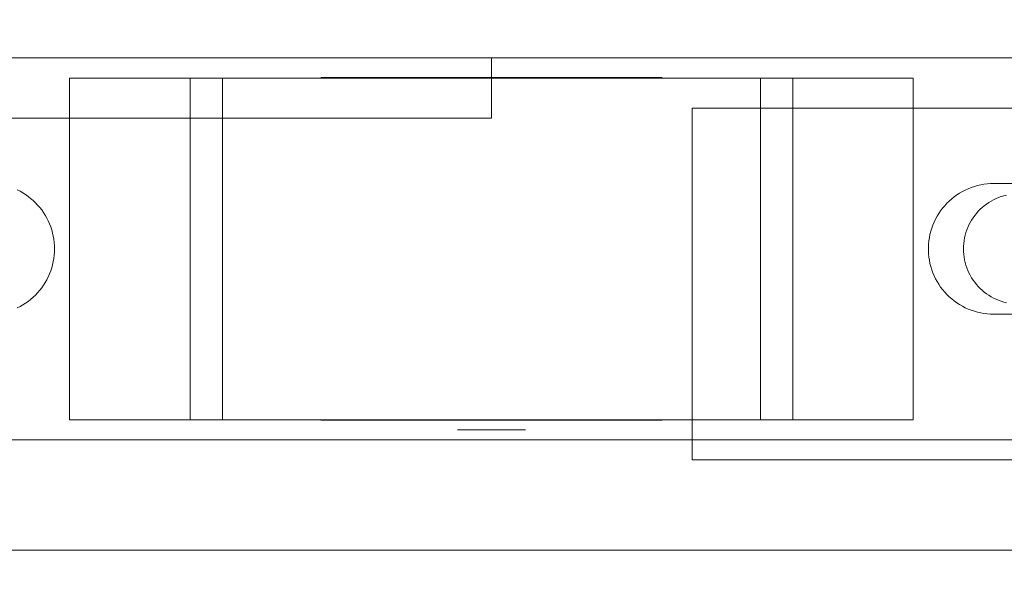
# Model space of a CAD drawing. Header units: millimetres. Extents: x -2233 to 61924, y -68080 to 6847.
# Tile 617 of 656: x 26703 to 26801, y -18261 to -18206. Entities that reach past the tile are written whole.
import ezdxf

# ---------------------------------------------------------------- set-up
doc = ezdxf.new("R2010")
doc.units = ezdxf.units.MM
doc.layers.add('COTAS_P', color=1, linetype='Continuous', lineweight=0)
doc.layers.add('superior_C05', color=7, linetype='Continuous', lineweight=0)
doc.dimstyles.new('R19_100', dxfattribs={"dimtxt": 250, "dimasz": 150, "dimexe": 150, "dimexo": 80, "dimgap": 100, "dimtad": 1, "dimtih": 1, "dimtoh": 1, "dimdsep": 46, "dimcen": 0.09, "dimadec": 0, "dimazin": 0, "dimtfac": 1, "dimtdec": 4, "dimtofl": 0, "dimtmove": 0, "dimatfit": 3, "dimfxl": 1, "dimtolj": 1, "dimtzin": 0, "dimarcsym": 0})

# ---------------------------------------------------------------- blocks, each defined once
blk = doc.blocks.new('DIM_R27_47')
at = {"layer": 'COTAS_P'}
for p, q in [((26095.067, -17655), (26050.067, -17805)), ((26795.067, -17655), (26095.067, -17655)), ((26095.067, -18305), (26095.067, -17655)), ((26095.067, -17655), (26140.067, -17805)), ((26095.067, -18305), (26050.067, -18155)), ((26095.067, -18305), (26140.067, -18155)), ((26795.067, -18305), (26095.067, -18305))]:
    blk.add_line(p, q, dxfattribs=at)
blk.add_text('650 P', height=250, rotation=90, dxfattribs=at).set_placement((25995.067, -17980))

msp = doc.modelspace()

# ---------------------------------------------------------------- linework, layer by layer
at = {"layer": 'superior_C05'}
for p, q in [((26680.067, -18210), (26820.067, -18210)), ((26690.067, -18210), (26750.067, -18210)), ((26750.067, -18210), (26750.067, -18216)), ((26708.067, -18212), (26728.164, -18212)), ((26708.067, -18246), (26708.067, -18212)), ((26708.067, -18212), (26720.067, -18212)), ((26723.277, -18212), (26720.067, -18212)), ((26720.067, -18246), (26720.067, -18212)), ((26723.277, -18246), (26723.277, -18212)), ((26723.277, -18212), (26723.955, -18212)), ((26723.955, -18212), (26724.694, -18212)), ((26724.694, -18212), (26725.491, -18212)), ((26725.491, -18212), (26726.345, -18212)), ((26726.345, -18212), (26727.254, -18212)), ((26727.254, -18212), (26728.215, -18212)), ((26728.164, -18212), (26771.971, -18212)), ((26728.215, -18212), (26729.226, -18212)), ((26729.226, -18212), (26730.285, -18212)), ((26730.285, -18212), (26731.39, -18212)), ((26731.39, -18212), (26732.538, -18212)), ((26732.538, -18212), (26733.727, -18212)), ((26733.072, -18212), (26733.111, -18212)), ((26733.115, -18211.95), (26733.073, -18211.95)), ((26733.119, -18212), (26733.074, -18212)), ((26733.111, -18212), (26733.192, -18212)), ((26733.199, -18211.95), (26733.115, -18211.95)), ((26733.206, -18212), (26733.119, -18212)), ((26733.192, -18212), (26733.316, -18212)), ((26733.326, -18211.95), (26733.199, -18211.95)), ((26733.334, -18212), (26733.206, -18212)), ((26733.316, -18212), (26733.48, -18212)), ((26733.494, -18211.95), (26733.326, -18211.95)), ((26733.504, -18212), (26733.334, -18212)), ((26733.48, -18212), (26733.686, -18212)), ((26733.703, -18211.95), (26733.494, -18211.95)), ((26733.715, -18212), (26733.504, -18212)), ((26733.686, -18212), (26733.932, -18212)), ((26733.953, -18211.95), (26733.703, -18211.95)), ((26733.966, -18212), (26733.715, -18212)), ((26733.727, -18212), (26734.953, -18212)), ((26733.932, -18212), (26734.219, -18212)), ((26734.243, -18211.95), (26733.953, -18211.95)), ((26734.258, -18212), (26733.966, -18212)), ((26734.219, -18212), (26734.544, -18212)), ((26734.572, -18211.95), (26734.243, -18211.95)), ((26734.588, -18212), (26734.258, -18212)), ((26734.544, -18212), (26734.908, -18212)), ((26734.94, -18211.95), (26734.572, -18211.95)), ((26734.957, -18212), (26734.588, -18212)), ((26734.908, -18212), (26735.31, -18212)), ((26735.345, -18211.95), (26734.94, -18211.95)), ((26734.953, -18212), (26736.214, -18212)), ((26735.363, -18212), (26734.957, -18212)), ((26735.31, -18212), (26735.748, -18212)), ((26735.787, -18211.95), (26735.345, -18211.95)), ((26735.805, -18212), (26735.363, -18212)), ((26735.748, -18212), (26736.221, -18212)), ((26736.265, -18211.95), (26735.787, -18211.95)), ((26736.283, -18212), (26735.805, -18212)), ((26736.214, -18212), (26737.507, -18212)), ((26736.221, -18212), (26736.729, -18212)), ((26736.776, -18211.95), (26736.265, -18211.95)), ((26736.795, -18212), (26736.283, -18212)), ((26736.729, -18212), (26737.27, -18212)), ((26737.321, -18211.95), (26736.776, -18211.95)), ((26737.34, -18212), (26736.795, -18212)), ((26737.27, -18212), (26737.842, -18212)), ((26737.898, -18211.95), (26737.321, -18211.95)), ((26737.917, -18212), (26737.34, -18212)), ((26737.507, -18212), (26738.828, -18212)), ((26737.602, -18211.95), (26737.571, -18211.95)), ((26737.664, -18211.95), (26737.602, -18211.95)), ((26737.757, -18211.95), (26737.664, -18211.95)), ((26737.881, -18211.95), (26737.757, -18211.95)), ((26737.842, -18212), (26738.445, -18212)), ((26738.035, -18211.95), (26737.881, -18211.95)), ((26738.505, -18211.95), (26737.898, -18211.95)), ((26738.523, -18212), (26737.917, -18212)), ((26738.218, -18211.95), (26738.035, -18211.95)), ((26738.432, -18211.95), (26738.218, -18211.95)), ((26738.674, -18211.95), (26738.432, -18211.95)), ((26738.445, -18212), (26739.077, -18212)), ((26739.14, -18211.95), (26738.505, -18211.95)), ((26739.158, -18212), (26738.523, -18212)), ((26738.944, -18211.95), (26738.674, -18211.95)), ((26738.828, -18212), (26740.176, -18212)), ((26739.242, -18211.95), (26738.944, -18211.95)), ((26739.077, -18212), (26739.736, -18212)), ((26739.803, -18211.95), (26739.14, -18211.95)), ((26739.82, -18212), (26739.158, -18212)), ((26739.567, -18211.95), (26739.242, -18211.95)), ((26739.918, -18211.95), (26739.567, -18211.95)), ((26739.736, -18212), (26740.376, -18212)), ((26740.491, -18211.95), (26739.803, -18211.95)), ((26740.508, -18212), (26739.82, -18212)), ((26740.295, -18211.95), (26739.918, -18211.95)), ((26740.176, -18212), (26741.546, -18212)), ((26740.695, -18211.95), (26740.295, -18211.95)), ((26740.376, -18212), (26741.038, -18212)), ((26741.203, -18211.95), (26740.491, -18211.95)), ((26741.219, -18212), (26740.508, -18212)), ((26741.119, -18211.95), (26740.695, -18211.95)), ((26741.038, -18212), (26741.72, -18212)), ((26741.565, -18211.95), (26741.119, -18211.95)), ((26741.937, -18211.95), (26741.203, -18211.95)), ((26741.952, -18212), (26741.219, -18212)), ((26741.546, -18212), (26742.936, -18212)), ((26742.033, -18211.95), (26741.565, -18211.95)), ((26741.72, -18212), (26742.42, -18212)), ((26742.691, -18211.95), (26741.937, -18211.95)), ((26742.705, -18212), (26741.952, -18212)), ((26742.52, -18211.95), (26742.033, -18211.95)), ((26742.42, -18212), (26743.136, -18212)), ((26743.026, -18211.95), (26742.52, -18211.95)), ((26743.464, -18211.95), (26742.691, -18211.95)), ((26743.477, -18212), (26742.705, -18212)), ((26742.936, -18212), (26744.343, -18212)), ((26743.55, -18211.95), (26743.026, -18211.95)), ((26743.136, -18212), (26743.868, -18212)), ((26744.253, -18211.95), (26743.464, -18211.95)), ((26744.264, -18212), (26743.477, -18212)), ((26744.089, -18211.95), (26743.55, -18211.95)), ((26743.868, -18212), (26744.613, -18212)), ((26744.644, -18211.95), (26744.089, -18211.95)), ((26745.057, -18211.95), (26744.253, -18211.95)), ((26745.066, -18212), (26744.264, -18212)), ((26744.343, -18212), (26745.762, -18212)), ((26744.613, -18212), (26745.37, -18212)), ((26745.212, -18211.95), (26744.644, -18211.95)), ((26745.873, -18211.95), (26745.057, -18211.95)), ((26745.881, -18212), (26745.066, -18212)), ((26745.792, -18211.95), (26745.212, -18211.95)), ((26745.37, -18212), (26746.137, -18212)), ((26745.762, -18212), (26747.192, -18212)), ((26746.383, -18211.95), (26745.792, -18211.95)), ((26746.699, -18211.95), (26745.873, -18211.95)), ((26746.706, -18212), (26745.881, -18212)), ((26746.137, -18212), (26746.913, -18212)), ((26746.983, -18211.95), (26746.383, -18211.95)), ((26747.534, -18211.95), (26746.699, -18211.95)), ((26747.539, -18212), (26746.706, -18212)), ((26746.913, -18212), (26747.696, -18212)), ((26747.591, -18211.95), (26746.983, -18211.95)), ((26747.192, -18212), (26748.628, -18212)), ((26748.375, -18211.95), (26747.534, -18211.95)), ((26748.378, -18212), (26747.539, -18212)), ((26748.204, -18211.95), (26747.591, -18211.95)), ((26747.696, -18212), (26748.483, -18212)), ((26748.823, -18211.95), (26748.204, -18211.95)), ((26749.22, -18211.95), (26748.375, -18211.95)), ((26749.222, -18212), (26748.378, -18212)), ((26748.483, -18212), (26749.275, -18212)), ((26748.628, -18212), (26750.067, -18212)), ((26749.444, -18211.95), (26748.823, -18211.95)), ((26750.067, -18211.95), (26749.22, -18211.95)), ((26750.067, -18212), (26749.222, -18212)), ((26750.067, -18212), (26749.275, -18212)), ((26750.067, -18211.95), (26749.444, -18211.95)), ((26750.067, -18211.95), (26750.915, -18211.95)), ((26750.691, -18211.95), (26750.067, -18211.95)), ((26750.913, -18212), (26750.067, -18212)), ((26750.067, -18212), (26750.86, -18212)), ((26750.067, -18212), (26751.507, -18212)), ((26751.312, -18211.95), (26750.691, -18211.95)), ((26750.86, -18212), (26751.652, -18212)), ((26751.757, -18212), (26750.913, -18212)), ((26750.915, -18211.95), (26751.76, -18211.95)), ((26751.931, -18211.95), (26751.312, -18211.95)), ((26751.507, -18212), (26752.943, -18212)), ((26751.652, -18212), (26752.439, -18212)), ((26752.596, -18212), (26751.757, -18212)), ((26751.76, -18211.95), (26752.601, -18211.95)), ((26752.544, -18211.95), (26751.931, -18211.95)), ((26752.439, -18212), (26753.222, -18212)), ((26753.152, -18211.95), (26752.544, -18211.95)), ((26753.429, -18212), (26752.596, -18212)), ((26752.601, -18211.95), (26753.436, -18211.95)), ((26752.943, -18212), (26754.373, -18212)), ((26753.752, -18211.95), (26753.152, -18211.95)), ((26753.222, -18212), (26753.998, -18212)), ((26754.254, -18212), (26753.429, -18212)), ((26753.436, -18211.95), (26754.262, -18211.95)), ((26754.343, -18211.95), (26753.752, -18211.95)), ((26753.998, -18212), (26754.765, -18212)), ((26755.069, -18212), (26754.254, -18212)), ((26754.262, -18211.95), (26755.078, -18211.95)), ((26754.923, -18211.95), (26754.343, -18211.95)), ((26754.373, -18212), (26755.792, -18212)), ((26754.765, -18212), (26755.522, -18212)), ((26755.491, -18211.95), (26754.923, -18211.95)), ((26755.871, -18212), (26755.069, -18212)), ((26755.078, -18211.95), (26755.882, -18211.95)), ((26756.046, -18211.95), (26755.491, -18211.95)), ((26755.522, -18212), (26756.267, -18212)), ((26755.792, -18212), (26757.199, -18212)), ((26756.658, -18212), (26755.871, -18212)), ((26755.882, -18211.95), (26756.671, -18211.95)), ((26756.585, -18211.95), (26756.046, -18211.95)), ((26756.267, -18212), (26756.999, -18212)), ((26757.109, -18211.95), (26756.585, -18211.95)), ((26757.43, -18212), (26756.658, -18212)), ((26756.671, -18211.95), (26757.444, -18211.95)), ((26756.999, -18212), (26757.715, -18212)), ((26757.615, -18211.95), (26757.109, -18211.95)), ((26757.199, -18212), (26758.589, -18212)), ((26758.183, -18212), (26757.43, -18212)), ((26757.444, -18211.95), (26758.198, -18211.95)), ((26758.102, -18211.95), (26757.615, -18211.95)), ((26757.715, -18212), (26758.415, -18212)), ((26758.57, -18211.95), (26758.102, -18211.95)), ((26758.916, -18212), (26758.183, -18212)), ((26758.198, -18211.95), (26758.932, -18211.95)), ((26758.415, -18212), (26759.097, -18212)), ((26759.016, -18211.95), (26758.57, -18211.95)), ((26758.589, -18212), (26759.959, -18212)), ((26759.627, -18212), (26758.916, -18212)), ((26758.932, -18211.95), (26759.644, -18211.95)), ((26759.44, -18211.95), (26759.016, -18211.95)), ((26759.097, -18212), (26759.759, -18212)), ((26759.84, -18211.95), (26759.44, -18211.95)), ((26760.315, -18212), (26759.627, -18212)), ((26759.644, -18211.95), (26760.332, -18211.95)), ((26760.399, -18212), (26759.759, -18212)), ((26760.217, -18211.95), (26759.84, -18211.95)), ((26759.959, -18212), (26761.307, -18212)), ((26760.568, -18211.95), (26760.217, -18211.95)), ((26760.977, -18212), (26760.315, -18212)), ((26760.332, -18211.95), (26760.995, -18211.95)), ((26760.399, -18212), (26761.058, -18212)), ((26760.893, -18211.95), (26760.568, -18211.95)), ((26761.191, -18211.95), (26760.893, -18211.95)), ((26761.612, -18212), (26760.977, -18212)), ((26760.995, -18211.95), (26761.63, -18211.95)), ((26761.058, -18212), (26761.69, -18212)), ((26761.461, -18211.95), (26761.191, -18211.95)), ((26761.307, -18212), (26762.628, -18212)), ((26761.703, -18211.95), (26761.461, -18211.95)), ((26762.218, -18212), (26761.612, -18212)), ((26761.63, -18211.95), (26762.237, -18211.95)), ((26761.69, -18212), (26762.293, -18212)), ((26761.917, -18211.95), (26761.703, -18211.95)), ((26762.1, -18211.95), (26761.917, -18211.95)), ((26762.254, -18211.95), (26762.1, -18211.95)), ((26762.795, -18212), (26762.218, -18212)), ((26762.237, -18211.95), (26762.814, -18211.95)), ((26762.378, -18211.95), (26762.254, -18211.95)), ((26762.293, -18212), (26762.865, -18212)), ((26762.47, -18211.95), (26762.378, -18211.95)), ((26762.533, -18211.95), (26762.47, -18211.95)), ((26762.564, -18211.95), (26762.533, -18211.95)), ((26762.628, -18212), (26763.921, -18212)), ((26763.34, -18212), (26762.795, -18212)), ((26762.814, -18211.95), (26763.359, -18211.95)), ((26762.865, -18212), (26763.406, -18212)), ((26763.852, -18212), (26763.34, -18212)), ((26763.359, -18211.95), (26763.87, -18211.95)), ((26763.406, -18212), (26763.914, -18212)), ((26764.33, -18212), (26763.852, -18212)), ((26763.87, -18211.95), (26764.348, -18211.95)), ((26763.914, -18212), (26764.387, -18212)), ((26763.921, -18212), (26765.182, -18212)), ((26764.772, -18212), (26764.33, -18212)), ((26764.348, -18211.95), (26764.79, -18211.95)), ((26764.387, -18212), (26764.825, -18212)), ((26765.178, -18212), (26764.772, -18212)), ((26764.79, -18211.95), (26765.195, -18211.95)), ((26764.825, -18212), (26765.227, -18212)), ((26765.547, -18212), (26765.178, -18212)), ((26765.182, -18212), (26766.408, -18212)), ((26765.195, -18211.95), (26765.563, -18211.95)), ((26765.227, -18212), (26765.591, -18212)), ((26765.877, -18212), (26765.547, -18212)), ((26765.563, -18211.95), (26765.892, -18211.95)), ((26765.591, -18212), (26765.916, -18212)), ((26766.169, -18212), (26765.877, -18212)), ((26765.892, -18211.95), (26766.182, -18211.95)), ((26765.916, -18212), (26766.203, -18212)), ((26766.42, -18212), (26766.169, -18212)), ((26766.182, -18211.95), (26766.432, -18211.95)), ((26766.203, -18212), (26766.449, -18212)), ((26766.408, -18212), (26767.596, -18212)), ((26766.631, -18212), (26766.42, -18212)), ((26766.432, -18211.95), (26766.641, -18211.95)), ((26766.449, -18212), (26766.655, -18212)), ((26766.801, -18212), (26766.631, -18212)), ((26766.641, -18211.95), (26766.809, -18211.95)), ((26766.655, -18212), (26766.819, -18212)), ((26766.929, -18212), (26766.801, -18212)), ((26766.809, -18211.95), (26766.936, -18211.95)), ((26766.819, -18212), (26766.943, -18212)), ((26767.016, -18212), (26766.929, -18212)), ((26766.936, -18211.95), (26767.02, -18211.95)), ((26766.943, -18212), (26767.024, -18212)), ((26767.02, -18211.95), (26767.062, -18211.95)), ((26767.024, -18212), (26767.063, -18212)), ((26767.596, -18212), (26768.745, -18212)), ((26768.745, -18212), (26769.849, -18212)), ((26769.849, -18212), (26770.909, -18212)), ((26770.909, -18212), (26771.92, -18212)), ((26771.92, -18212), (26772.881, -18212)), ((26771.971, -18212), (26792.067, -18212)), ((26772.881, -18212), (26773.79, -18212)), ((26773.79, -18212), (26774.644, -18212)), ((26774.644, -18212), (26775.441, -18212)), ((26775.441, -18212), (26776.18, -18212)), ((26776.858, -18212), (26776.18, -18212)), ((26780.067, -18212), (26776.858, -18212)), ((26776.858, -18246), (26776.858, -18212)), ((26792.067, -18212), (26780.067, -18212)), ((26780.067, -18246), (26780.067, -18212)), ((26792.067, -18212), (26792.067, -18246)), ((26770.067, -18250), (26770.067, -18215)), ((26770.067, -18215), (26810.067, -18215)), ((26690.067, -18216), (26750.067, -18216)), ((26798.152, -18222.789), (26797.844, -18222.892)), ((26798.464, -18222.701), (26798.152, -18222.789)), ((26798.78, -18222.629), (26798.464, -18222.701)), ((26799.099, -18222.573), (26798.78, -18222.629)), ((26799.42, -18222.532), (26799.099, -18222.573)), ((26799.743, -18222.508), (26799.42, -18222.532)), ((26800.067, -18222.5), (26799.743, -18222.508)), ((26800.067, -18222.5), (26805.067, -18222.5)), ((26703.132, -18223.268), (26702.847, -18223.124)), ((26703.409, -18223.425), (26703.132, -18223.268)), ((26703.679, -18223.595), (26703.409, -18223.425)), ((26703.94, -18223.779), (26703.679, -18223.595)), ((26704.191, -18223.975), (26703.94, -18223.779)), ((26796.143, -18223.819), (26795.889, -18224.021)), ((26796.406, -18223.629), (26796.143, -18223.819)), ((26796.678, -18223.454), (26796.406, -18223.629)), ((26796.959, -18223.292), (26796.678, -18223.454)), ((26797.247, -18223.144), (26796.959, -18223.292)), ((26797.543, -18223.01), (26797.247, -18223.144)), ((26797.844, -18222.892), (26797.543, -18223.01)), ((26800.816, -18223.786), (26800.558, -18223.88)), ((26801.078, -18223.706), (26800.816, -18223.786)), ((26801.344, -18223.638), (26801.078, -18223.706)), ((26704.433, -18224.184), (26704.191, -18223.975)), ((26704.664, -18224.404), (26704.433, -18224.184)), ((26704.884, -18224.635), (26704.664, -18224.404)), ((26705.092, -18224.876), (26704.884, -18224.635)), ((26795.194, -18224.699), (26794.986, -18224.947)), ((26795.414, -18224.461), (26795.194, -18224.699)), ((26795.646, -18224.235), (26795.414, -18224.461)), ((26795.889, -18224.021), (26795.646, -18224.235)), ((26799.138, -18224.7), (26798.928, -18224.876)), ((26799.357, -18224.534), (26799.138, -18224.7)), ((26799.583, -18224.38), (26799.357, -18224.534)), ((26799.817, -18224.237), (26799.583, -18224.38)), ((26800.058, -18224.106), (26799.817, -18224.237)), ((26800.305, -18223.987), (26800.058, -18224.106)), ((26800.558, -18223.88), (26800.305, -18223.987)), ((26705.288, -18225.128), (26705.092, -18224.876)), ((26705.472, -18225.389), (26705.288, -18225.128)), ((26705.643, -18225.658), (26705.472, -18225.389)), ((26705.8, -18225.936), (26705.643, -18225.658)), ((26794.438, -18225.75), (26794.283, -18226.035)), ((26794.607, -18225.473), (26794.438, -18225.75)), ((26794.79, -18225.206), (26794.607, -18225.473)), ((26794.986, -18224.947), (26794.79, -18225.206)), ((26798.183, -18225.679), (26798.023, -18225.902)), ((26798.354, -18225.465), (26798.183, -18225.679)), ((26798.536, -18225.259), (26798.354, -18225.465)), ((26798.727, -18225.063), (26798.536, -18225.259)), ((26798.928, -18224.876), (26798.727, -18225.063)), ((26705.943, -18226.221), (26705.8, -18225.936)), ((26706.073, -18226.513), (26705.943, -18226.221)), ((26706.188, -18226.81), (26706.073, -18226.513)), ((26794.017, -18226.625), (26793.906, -18226.93)), ((26794.143, -18226.327), (26794.017, -18226.625)), ((26794.283, -18226.035), (26794.143, -18226.327)), ((26797.612, -18226.614), (26797.499, -18226.864)), ((26797.737, -18226.37), (26797.612, -18226.614)), ((26797.874, -18226.132), (26797.737, -18226.37)), ((26798.023, -18225.902), (26797.874, -18226.132)), ((26706.288, -18227.113), (26706.188, -18226.81)), ((26706.373, -18227.421), (26706.288, -18227.113)), ((26706.443, -18227.732), (26706.373, -18227.421)), ((26706.497, -18228.046), (26706.443, -18227.732)), ((26793.73, -18227.554), (26793.666, -18227.871)), ((26793.81, -18227.24), (26793.73, -18227.554)), ((26793.906, -18226.93), (26793.81, -18227.24)), ((26797.238, -18227.643), (26797.177, -18227.91)), ((26797.312, -18227.379), (26797.238, -18227.643)), ((26797.399, -18227.119), (26797.312, -18227.379)), ((26797.499, -18226.864), (26797.399, -18227.119)), ((26706.536, -18228.363), (26706.497, -18228.046)), ((26706.56, -18228.681), (26706.536, -18228.363)), ((26706.567, -18229), (26706.56, -18228.681)), ((26793.586, -18228.514), (26793.57, -18228.838)), ((26793.618, -18228.192), (26793.586, -18228.514)), ((26793.666, -18227.871), (26793.618, -18228.192)), ((26797.074, -18228.726), (26797.067, -18229)), ((26797.095, -18228.452), (26797.074, -18228.726)), ((26797.129, -18228.18), (26797.095, -18228.452)), ((26797.177, -18227.91), (26797.129, -18228.18)), ((26706.497, -18229.954), (26706.536, -18229.637)), ((26706.536, -18229.637), (26706.56, -18229.319)), ((26706.56, -18229.319), (26706.567, -18229)), ((26793.57, -18228.838), (26793.57, -18229.162)), ((26793.57, -18229.162), (26793.586, -18229.486)), ((26793.586, -18229.486), (26793.618, -18229.808)), ((26797.067, -18229), (26797.074, -18229.274)), ((26797.074, -18229.274), (26797.095, -18229.548)), ((26797.095, -18229.548), (26797.129, -18229.82)), ((26706.288, -18230.887), (26706.373, -18230.579)), ((26706.373, -18230.579), (26706.443, -18230.268)), ((26706.443, -18230.268), (26706.497, -18229.954)), ((26793.618, -18229.808), (26793.666, -18230.129)), ((26793.666, -18230.129), (26793.73, -18230.446)), ((26793.73, -18230.446), (26793.81, -18230.76)), ((26797.129, -18229.82), (26797.177, -18230.09)), ((26797.177, -18230.09), (26797.238, -18230.357)), ((26797.238, -18230.357), (26797.312, -18230.621)), ((26797.312, -18230.621), (26797.399, -18230.881)), ((26705.943, -18231.779), (26706.073, -18231.487)), ((26706.073, -18231.487), (26706.188, -18231.19)), ((26706.188, -18231.19), (26706.288, -18230.887)), ((26793.81, -18230.76), (26793.906, -18231.07)), ((26793.906, -18231.07), (26794.017, -18231.375)), ((26794.017, -18231.375), (26794.143, -18231.673)), ((26794.143, -18231.673), (26794.283, -18231.965)), ((26797.399, -18230.881), (26797.499, -18231.136)), ((26797.499, -18231.136), (26797.612, -18231.386)), ((26797.612, -18231.386), (26797.737, -18231.63)), ((26797.737, -18231.63), (26797.874, -18231.868)), ((26705.288, -18232.872), (26705.472, -18232.611)), ((26705.472, -18232.611), (26705.643, -18232.342)), ((26705.643, -18232.342), (26705.8, -18232.064)), ((26705.8, -18232.064), (26705.943, -18231.779)), ((26794.283, -18231.965), (26794.438, -18232.25)), ((26794.438, -18232.25), (26794.607, -18232.527)), ((26794.607, -18232.527), (26794.79, -18232.794)), ((26797.874, -18231.868), (26798.023, -18232.098)), ((26798.023, -18232.098), (26798.183, -18232.321)), ((26798.183, -18232.321), (26798.354, -18232.535)), ((26798.354, -18232.535), (26798.536, -18232.741)), ((26704.433, -18233.816), (26704.664, -18233.596)), ((26704.664, -18233.596), (26704.884, -18233.365)), ((26704.884, -18233.365), (26705.092, -18233.124)), ((26705.092, -18233.124), (26705.288, -18232.872)), ((26794.79, -18232.794), (26794.986, -18233.053)), ((26794.986, -18233.053), (26795.194, -18233.301)), ((26795.194, -18233.301), (26795.414, -18233.539)), ((26795.414, -18233.539), (26795.646, -18233.765)), ((26798.536, -18232.741), (26798.727, -18232.937)), ((26798.727, -18232.937), (26798.928, -18233.124)), ((26798.928, -18233.124), (26799.138, -18233.3)), ((26799.138, -18233.3), (26799.357, -18233.466)), ((26799.357, -18233.466), (26799.583, -18233.62)), ((26799.583, -18233.62), (26799.817, -18233.763)), ((26703.132, -18234.732), (26703.409, -18234.575)), ((26703.409, -18234.575), (26703.679, -18234.405)), ((26703.679, -18234.405), (26703.94, -18234.221)), ((26703.94, -18234.221), (26704.191, -18234.025)), ((26704.191, -18234.025), (26704.433, -18233.816)), ((26795.646, -18233.765), (26795.889, -18233.979)), ((26795.889, -18233.979), (26796.143, -18234.181)), ((26796.143, -18234.181), (26796.406, -18234.371)), ((26796.406, -18234.371), (26796.678, -18234.546)), ((26796.678, -18234.546), (26796.959, -18234.708)), ((26799.817, -18233.763), (26800.058, -18233.894)), ((26800.058, -18233.894), (26800.305, -18234.013)), ((26800.305, -18234.013), (26800.558, -18234.12)), ((26800.558, -18234.12), (26800.816, -18234.214)), ((26800.816, -18234.214), (26801.078, -18234.294)), ((26801.078, -18234.294), (26801.344, -18234.362)), ((26702.847, -18234.876), (26703.132, -18234.732)), ((26796.959, -18234.708), (26797.247, -18234.856)), ((26797.247, -18234.856), (26797.543, -18234.99)), ((26797.543, -18234.99), (26797.844, -18235.108)), ((26797.844, -18235.108), (26798.152, -18235.211)), ((26798.152, -18235.211), (26798.464, -18235.299)), ((26798.464, -18235.299), (26798.78, -18235.371)), ((26798.78, -18235.371), (26799.099, -18235.427)), ((26799.099, -18235.427), (26799.42, -18235.468)), ((26799.42, -18235.468), (26799.743, -18235.492)), ((26800.067, -18235.5), (26799.743, -18235.492)), ((26805.067, -18235.5), (26800.067, -18235.5)), ((26708.067, -18246), (26728.164, -18246)), ((26708.067, -18246), (26720.067, -18246)), ((26720.067, -18246), (26723.277, -18246)), ((26723.277, -18246), (26723.955, -18246)), ((26723.955, -18246), (26724.694, -18246)), ((26724.694, -18246), (26725.491, -18246)), ((26725.491, -18246), (26726.345, -18246)), ((26726.345, -18246), (26727.254, -18246)), ((26727.254, -18246), (26728.215, -18246)), ((26728.164, -18246), (26771.971, -18246)), ((26728.215, -18246), (26729.226, -18246)), ((26729.226, -18246), (26730.285, -18246)), ((26730.285, -18246), (26731.39, -18246)), ((26731.39, -18246), (26732.538, -18246)), ((26732.538, -18246), (26733.727, -18246)), ((26733.072, -18246), (26733.111, -18246)), ((26733.115, -18246.05), (26733.073, -18246.05)), ((26733.119, -18246), (26733.074, -18246)), ((26733.111, -18246), (26733.192, -18246)), ((26733.199, -18246.05), (26733.115, -18246.05)), ((26733.206, -18246), (26733.119, -18246)), ((26733.192, -18246), (26733.316, -18246)), ((26733.326, -18246.05), (26733.199, -18246.05)), ((26733.334, -18246), (26733.206, -18246)), ((26733.316, -18246), (26733.48, -18246)), ((26733.494, -18246.05), (26733.326, -18246.05)), ((26733.504, -18246), (26733.334, -18246)), ((26733.48, -18246), (26733.686, -18246)), ((26733.703, -18246.05), (26733.494, -18246.05)), ((26733.715, -18246), (26733.504, -18246)), ((26733.686, -18246), (26733.932, -18246)), ((26733.953, -18246.05), (26733.703, -18246.05)), ((26733.966, -18246), (26733.715, -18246)), ((26733.727, -18246), (26734.953, -18246)), ((26733.932, -18246), (26734.219, -18246)), ((26734.243, -18246.05), (26733.953, -18246.05)), ((26734.258, -18246), (26733.966, -18246)), ((26734.219, -18246), (26734.544, -18246)), ((26734.572, -18246.05), (26734.243, -18246.05)), ((26734.588, -18246), (26734.258, -18246)), ((26734.544, -18246), (26734.908, -18246)), ((26734.94, -18246.05), (26734.572, -18246.05)), ((26734.957, -18246), (26734.588, -18246)), ((26734.908, -18246), (26735.31, -18246)), ((26735.345, -18246.05), (26734.94, -18246.05)), ((26734.953, -18246), (26736.214, -18246)), ((26735.363, -18246), (26734.957, -18246)), ((26735.31, -18246), (26735.748, -18246)), ((26735.787, -18246.05), (26735.345, -18246.05)), ((26735.805, -18246), (26735.363, -18246)), ((26735.748, -18246), (26736.221, -18246)), ((26736.265, -18246.05), (26735.787, -18246.05)), ((26736.283, -18246), (26735.805, -18246)), ((26736.214, -18246), (26737.507, -18246)), ((26736.221, -18246), (26736.729, -18246)), ((26736.776, -18246.05), (26736.265, -18246.05)), ((26736.795, -18246), (26736.283, -18246)), ((26736.729, -18246), (26737.27, -18246)), ((26737.321, -18246.05), (26736.776, -18246.05)), ((26737.34, -18246), (26736.795, -18246)), ((26737.27, -18246), (26737.842, -18246)), ((26737.898, -18246.05), (26737.321, -18246.05)), ((26737.917, -18246), (26737.34, -18246)), ((26737.507, -18246), (26738.828, -18246)), ((26737.602, -18246.05), (26737.571, -18246.05)), ((26737.664, -18246.05), (26737.602, -18246.05)), ((26737.757, -18246.05), (26737.664, -18246.05)), ((26737.881, -18246.05), (26737.757, -18246.05)), ((26737.842, -18246), (26738.445, -18246)), ((26738.035, -18246.05), (26737.881, -18246.05)), ((26738.505, -18246.05), (26737.898, -18246.05)), ((26738.523, -18246), (26737.917, -18246)), ((26738.218, -18246.05), (26738.035, -18246.05)), ((26738.432, -18246.05), (26738.218, -18246.05)), ((26738.674, -18246.05), (26738.432, -18246.05)), ((26738.445, -18246), (26739.077, -18246)), ((26739.14, -18246.05), (26738.505, -18246.05)), ((26739.158, -18246), (26738.523, -18246)), ((26738.944, -18246.05), (26738.674, -18246.05)), ((26738.828, -18246), (26740.176, -18246)), ((26739.242, -18246.05), (26738.944, -18246.05)), ((26739.077, -18246), (26739.736, -18246)), ((26739.803, -18246.05), (26739.14, -18246.05)), ((26739.82, -18246), (26739.158, -18246)), ((26739.567, -18246.05), (26739.242, -18246.05)), ((26739.918, -18246.05), (26739.567, -18246.05)), ((26739.736, -18246), (26740.376, -18246)), ((26740.491, -18246.05), (26739.803, -18246.05)), ((26740.508, -18246), (26739.82, -18246)), ((26740.295, -18246.05), (26739.918, -18246.05)), ((26740.176, -18246), (26741.546, -18246)), ((26740.695, -18246.05), (26740.295, -18246.05)), ((26740.376, -18246), (26741.038, -18246)), ((26741.203, -18246.05), (26740.491, -18246.05)), ((26741.219, -18246), (26740.508, -18246)), ((26741.119, -18246.05), (26740.695, -18246.05)), ((26741.038, -18246), (26741.72, -18246)), ((26741.565, -18246.05), (26741.119, -18246.05)), ((26741.937, -18246.05), (26741.203, -18246.05)), ((26741.952, -18246), (26741.219, -18246)), ((26741.546, -18246), (26742.936, -18246)), ((26742.033, -18246.05), (26741.565, -18246.05)), ((26741.72, -18246), (26742.42, -18246)), ((26742.691, -18246.05), (26741.937, -18246.05)), ((26742.705, -18246), (26741.952, -18246)), ((26742.52, -18246.05), (26742.033, -18246.05)), ((26742.42, -18246), (26743.136, -18246)), ((26743.026, -18246.05), (26742.52, -18246.05)), ((26743.464, -18246.05), (26742.691, -18246.05)), ((26743.477, -18246), (26742.705, -18246)), ((26742.936, -18246), (26744.343, -18246)), ((26743.55, -18246.05), (26743.026, -18246.05)), ((26743.136, -18246), (26743.868, -18246)), ((26744.253, -18246.05), (26743.464, -18246.05)), ((26744.264, -18246), (26743.477, -18246)), ((26744.089, -18246.05), (26743.55, -18246.05)), ((26743.868, -18246), (26744.613, -18246)), ((26744.644, -18246.05), (26744.089, -18246.05)), ((26745.057, -18246.05), (26744.253, -18246.05)), ((26745.066, -18246), (26744.264, -18246)), ((26744.343, -18246), (26745.762, -18246)), ((26744.613, -18246), (26745.37, -18246)), ((26745.212, -18246.05), (26744.644, -18246.05)), ((26745.873, -18246.05), (26745.057, -18246.05)), ((26745.881, -18246), (26745.066, -18246)), ((26745.792, -18246.05), (26745.212, -18246.05)), ((26745.37, -18246), (26746.137, -18246)), ((26745.762, -18246), (26747.192, -18246)), ((26746.383, -18246.05), (26745.792, -18246.05)), ((26746.699, -18246.05), (26745.873, -18246.05)), ((26746.706, -18246), (26745.881, -18246)), ((26746.137, -18246), (26746.913, -18246)), ((26746.983, -18246.05), (26746.383, -18246.05)), ((26747.534, -18246.05), (26746.699, -18246.05)), ((26747.539, -18246), (26746.706, -18246)), ((26746.913, -18246), (26747.696, -18246)), ((26747.591, -18246.05), (26746.983, -18246.05)), ((26747.192, -18246), (26748.628, -18246)), ((26748.375, -18246.05), (26747.534, -18246.05)), ((26748.378, -18246), (26747.539, -18246)), ((26748.204, -18246.05), (26747.591, -18246.05)), ((26747.696, -18246), (26748.483, -18246)), ((26748.823, -18246.05), (26748.204, -18246.05)), ((26749.22, -18246.05), (26748.375, -18246.05)), ((26749.222, -18246), (26748.378, -18246)), ((26748.483, -18246), (26749.275, -18246)), ((26748.628, -18246), (26750.067, -18246)), ((26749.444, -18246.05), (26748.823, -18246.05)), ((26750.067, -18246.05), (26749.22, -18246.05)), ((26750.067, -18246), (26749.222, -18246)), ((26750.067, -18246), (26749.275, -18246)), ((26750.067, -18246.05), (26749.444, -18246.05)), ((26750.913, -18246), (26750.067, -18246)), ((26750.067, -18246), (26750.86, -18246)), ((26750.067, -18246), (26751.507, -18246)), ((26750.067, -18246.05), (26750.915, -18246.05)), ((26750.691, -18246.05), (26750.067, -18246.05)), ((26751.312, -18246.05), (26750.691, -18246.05)), ((26750.86, -18246), (26751.652, -18246)), ((26751.757, -18246), (26750.913, -18246)), ((26750.915, -18246.05), (26751.76, -18246.05)), ((26751.931, -18246.05), (26751.312, -18246.05)), ((26751.507, -18246), (26752.943, -18246)), ((26751.652, -18246), (26752.439, -18246)), ((26752.596, -18246), (26751.757, -18246)), ((26751.76, -18246.05), (26752.601, -18246.05)), ((26752.544, -18246.05), (26751.931, -18246.05)), ((26752.439, -18246), (26753.222, -18246)), ((26753.152, -18246.05), (26752.544, -18246.05)), ((26753.429, -18246), (26752.596, -18246)), ((26752.601, -18246.05), (26753.436, -18246.05)), ((26752.943, -18246), (26754.373, -18246)), ((26753.752, -18246.05), (26753.152, -18246.05)), ((26753.222, -18246), (26753.998, -18246)), ((26754.254, -18246), (26753.429, -18246)), ((26753.436, -18246.05), (26754.262, -18246.05)), ((26754.343, -18246.05), (26753.752, -18246.05)), ((26753.998, -18246), (26754.765, -18246)), ((26755.069, -18246), (26754.254, -18246)), ((26754.262, -18246.05), (26755.078, -18246.05)), ((26754.923, -18246.05), (26754.343, -18246.05)), ((26754.373, -18246), (26755.792, -18246)), ((26754.765, -18246), (26755.522, -18246)), ((26755.491, -18246.05), (26754.923, -18246.05)), ((26755.871, -18246), (26755.069, -18246)), ((26755.078, -18246.05), (26755.882, -18246.05)), ((26756.046, -18246.05), (26755.491, -18246.05)), ((26755.522, -18246), (26756.267, -18246)), ((26755.792, -18246), (26757.199, -18246)), ((26756.658, -18246), (26755.871, -18246)), ((26755.882, -18246.05), (26756.671, -18246.05)), ((26756.585, -18246.05), (26756.046, -18246.05)), ((26756.267, -18246), (26756.999, -18246)), ((26757.109, -18246.05), (26756.585, -18246.05)), ((26757.43, -18246), (26756.658, -18246)), ((26756.671, -18246.05), (26757.444, -18246.05)), ((26756.999, -18246), (26757.715, -18246)), ((26757.615, -18246.05), (26757.109, -18246.05)), ((26757.199, -18246), (26758.589, -18246)), ((26758.183, -18246), (26757.43, -18246)), ((26757.444, -18246.05), (26758.198, -18246.05)), ((26758.102, -18246.05), (26757.615, -18246.05)), ((26757.715, -18246), (26758.415, -18246)), ((26758.57, -18246.05), (26758.102, -18246.05)), ((26758.916, -18246), (26758.183, -18246)), ((26758.198, -18246.05), (26758.932, -18246.05)), ((26758.415, -18246), (26759.097, -18246)), ((26759.016, -18246.05), (26758.57, -18246.05)), ((26758.589, -18246), (26759.959, -18246)), ((26759.627, -18246), (26758.916, -18246)), ((26758.932, -18246.05), (26759.644, -18246.05)), ((26759.44, -18246.05), (26759.016, -18246.05)), ((26759.097, -18246), (26759.759, -18246)), ((26759.84, -18246.05), (26759.44, -18246.05)), ((26760.315, -18246), (26759.627, -18246)), ((26759.644, -18246.05), (26760.332, -18246.05)), ((26760.399, -18246), (26759.759, -18246)), ((26760.217, -18246.05), (26759.84, -18246.05)), ((26759.959, -18246), (26761.307, -18246)), ((26760.568, -18246.05), (26760.217, -18246.05)), ((26760.977, -18246), (26760.315, -18246)), ((26760.332, -18246.05), (26760.995, -18246.05)), ((26760.399, -18246), (26761.058, -18246)), ((26760.893, -18246.05), (26760.568, -18246.05)), ((26761.191, -18246.05), (26760.893, -18246.05)), ((26761.612, -18246), (26760.977, -18246)), ((26760.995, -18246.05), (26761.63, -18246.05)), ((26761.058, -18246), (26761.69, -18246)), ((26761.461, -18246.05), (26761.191, -18246.05)), ((26761.307, -18246), (26762.628, -18246)), ((26761.703, -18246.05), (26761.461, -18246.05)), ((26762.218, -18246), (26761.612, -18246)), ((26761.63, -18246.05), (26762.237, -18246.05)), ((26761.69, -18246), (26762.293, -18246)), ((26761.917, -18246.05), (26761.703, -18246.05)), ((26762.1, -18246.05), (26761.917, -18246.05)), ((26762.254, -18246.05), (26762.1, -18246.05)), ((26762.795, -18246), (26762.218, -18246)), ((26762.237, -18246.05), (26762.814, -18246.05)), ((26762.378, -18246.05), (26762.254, -18246.05)), ((26762.293, -18246), (26762.865, -18246)), ((26762.47, -18246.05), (26762.378, -18246.05)), ((26762.533, -18246.05), (26762.47, -18246.05)), ((26762.564, -18246.05), (26762.533, -18246.05)), ((26762.628, -18246), (26763.921, -18246)), ((26763.34, -18246), (26762.795, -18246)), ((26762.814, -18246.05), (26763.359, -18246.05)), ((26762.865, -18246), (26763.406, -18246)), ((26763.852, -18246), (26763.34, -18246)), ((26763.359, -18246.05), (26763.87, -18246.05)), ((26763.406, -18246), (26763.914, -18246)), ((26764.33, -18246), (26763.852, -18246)), ((26763.87, -18246.05), (26764.348, -18246.05)), ((26763.914, -18246), (26764.387, -18246)), ((26763.921, -18246), (26765.182, -18246)), ((26764.772, -18246), (26764.33, -18246)), ((26764.348, -18246.05), (26764.79, -18246.05)), ((26764.387, -18246), (26764.825, -18246)), ((26765.178, -18246), (26764.772, -18246)), ((26764.79, -18246.05), (26765.195, -18246.05)), ((26764.825, -18246), (26765.227, -18246)), ((26765.547, -18246), (26765.178, -18246)), ((26765.182, -18246), (26766.408, -18246)), ((26765.195, -18246.05), (26765.563, -18246.05)), ((26765.227, -18246), (26765.591, -18246)), ((26765.877, -18246), (26765.547, -18246)), ((26765.563, -18246.05), (26765.892, -18246.05)), ((26765.591, -18246), (26765.916, -18246)), ((26766.169, -18246), (26765.877, -18246)), ((26765.892, -18246.05), (26766.182, -18246.05)), ((26765.916, -18246), (26766.203, -18246)), ((26766.42, -18246), (26766.169, -18246)), ((26766.182, -18246.05), (26766.432, -18246.05)), ((26766.203, -18246), (26766.449, -18246)), ((26766.408, -18246), (26767.596, -18246)), ((26766.631, -18246), (26766.42, -18246)), ((26766.432, -18246.05), (26766.641, -18246.05)), ((26766.449, -18246), (26766.655, -18246)), ((26766.801, -18246), (26766.631, -18246)), ((26766.641, -18246.05), (26766.809, -18246.05)), ((26766.655, -18246), (26766.819, -18246)), ((26766.929, -18246), (26766.801, -18246)), ((26766.809, -18246.05), (26766.936, -18246.05)), ((26766.819, -18246), (26766.943, -18246)), ((26767.016, -18246), (26766.929, -18246)), ((26766.936, -18246.05), (26767.02, -18246.05)), ((26766.943, -18246), (26767.024, -18246)), ((26767.02, -18246.05), (26767.062, -18246.05)), ((26767.024, -18246), (26767.063, -18246)), ((26767.596, -18246), (26768.745, -18246)), ((26768.745, -18246), (26769.849, -18246)), ((26769.849, -18246), (26770.909, -18246)), ((26770.909, -18246), (26771.92, -18246)), ((26771.92, -18246), (26772.881, -18246)), ((26792.067, -18246), (26771.971, -18246)), ((26772.881, -18246), (26773.79, -18246)), ((26773.79, -18246), (26774.644, -18246)), ((26774.644, -18246), (26775.441, -18246)), ((26775.441, -18246), (26776.18, -18246)), ((26776.858, -18246), (26776.18, -18246)), ((26776.858, -18246), (26780.067, -18246)), ((26792.067, -18246), (26780.067, -18246)), ((26746.694, -18247), (26746.677, -18247)), ((26746.719, -18247), (26746.694, -18247)), ((26746.753, -18247), (26746.719, -18247)), ((26746.795, -18247), (26746.753, -18247)), ((26746.845, -18247), (26746.795, -18247)), ((26746.903, -18247), (26746.845, -18247)), ((26746.968, -18247), (26746.903, -18247)), ((26747.042, -18247), (26746.968, -18247)), ((26747.123, -18247), (26747.042, -18247)), ((26747.211, -18247), (26747.123, -18247)), ((26747.307, -18247), (26747.211, -18247)), ((26747.409, -18247), (26747.307, -18247)), ((26747.518, -18247), (26747.409, -18247)), ((26747.634, -18247), (26747.518, -18247)), ((26747.755, -18247), (26747.634, -18247)), ((26747.882, -18247), (26747.755, -18247)), ((26748.015, -18247), (26747.882, -18247)), ((26748.152, -18247), (26748.015, -18247)), ((26748.295, -18247), (26748.152, -18247)), ((26748.441, -18247), (26748.295, -18247)), ((26748.592, -18247), (26748.441, -18247)), ((26748.747, -18247), (26748.592, -18247)), ((26748.905, -18247), (26748.747, -18247)), ((26749.065, -18247), (26748.905, -18247)), ((26749.229, -18247), (26749.065, -18247)), ((26749.394, -18247), (26749.229, -18247)), ((26749.561, -18247), (26749.394, -18247)), ((26749.729, -18247), (26749.561, -18247)), ((26749.898, -18247), (26749.729, -18247)), ((26750.067, -18247), (26749.898, -18247)), ((26750.067, -18247), (26750.237, -18247)), ((26750.237, -18247), (26750.406, -18247)), ((26750.406, -18247), (26750.574, -18247)), ((26750.574, -18247), (26750.741, -18247)), ((26750.741, -18247), (26750.906, -18247)), ((26750.906, -18247), (26751.07, -18247)), ((26751.07, -18247), (26751.23, -18247)), ((26751.23, -18247), (26751.388, -18247)), ((26751.388, -18247), (26751.543, -18247)), ((26751.543, -18247), (26751.694, -18247)), ((26751.694, -18247), (26751.84, -18247)), ((26751.84, -18247), (26751.983, -18247)), ((26751.983, -18247), (26752.12, -18247)), ((26752.12, -18247), (26752.253, -18247)), ((26752.253, -18247), (26752.38, -18247)), ((26752.38, -18247), (26752.501, -18247)), ((26752.501, -18247), (26752.617, -18247)), ((26752.617, -18247), (26752.726, -18247)), ((26752.726, -18247), (26752.828, -18247)), ((26752.828, -18247), (26752.924, -18247)), ((26752.924, -18247), (26753.012, -18247)), ((26753.012, -18247), (26753.093, -18247)), ((26753.093, -18247), (26753.167, -18247)), ((26753.167, -18247), (26753.232, -18247)), ((26753.232, -18247), (26753.29, -18247)), ((26753.29, -18247), (26753.34, -18247)), ((26753.34, -18247), (26753.382, -18247)), ((26753.382, -18247), (26753.416, -18247)), ((26753.416, -18247), (26753.441, -18247)), ((26753.441, -18247), (26753.458, -18247)), ((26680.067, -18248), (26820.067, -18248)), ((26810.067, -18250), (26770.067, -18250)), ((26660.067, -18259), (26840.067, -18259))]:
    msp.add_line(p, q, dxfattribs=at)

# ---------------------------------------------------------------- dimensions: what is measured, and where the dimension line sits
at = {"layer": 'COTAS_P'}
dim = msp.add_aligned_dim(p1=(26795.067, -18305), p2=(26795.067, -17655), distance=700, text='<> P', dimstyle='R19_100', dxfattribs=at)
dim.commit()
dim.dimension.update_dxf_attribs({"geometry": 'DIM_R27_47', "text_midpoint": (26095.067, -17980)})

doc.saveas('drawing.dxf')
